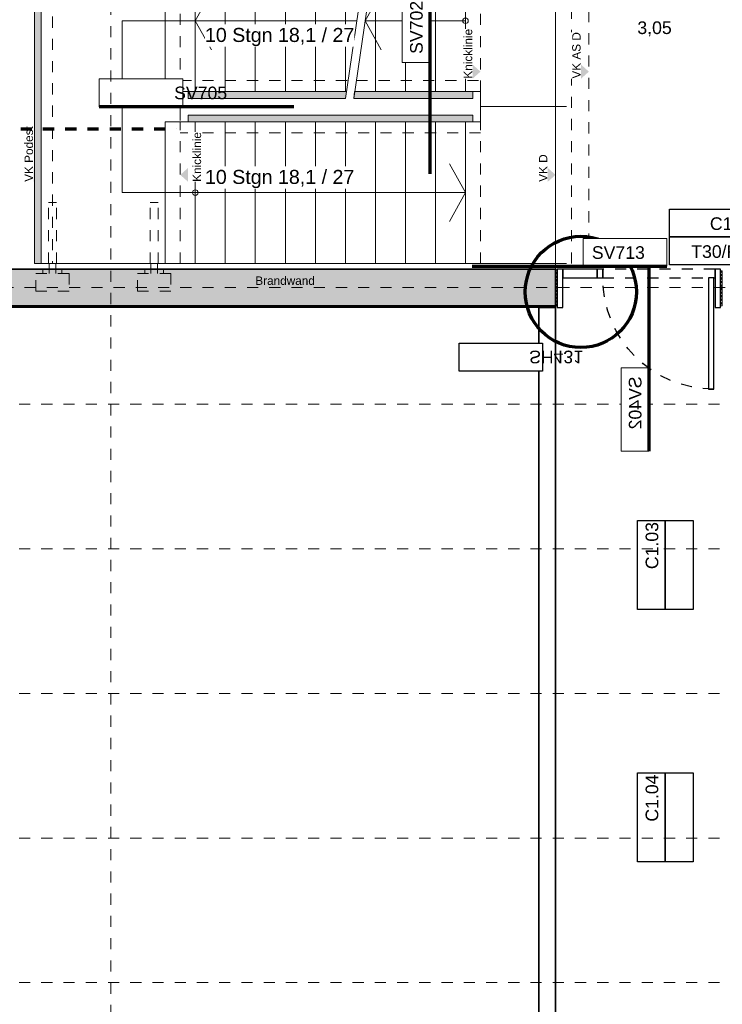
# Model space of a CAD drawing. Header units: metres. Extents: x -13 to 93, y -119 to 25.
# Tile 359 of 656: x 1 to 7, y -35 to -26. Entities that reach past the tile are written whole.
import ezdxf
from ezdxf.enums import TextEntityAlignment as Align

# ---------------------------------------------------------------- set-up
doc = ezdxf.new("R2010")
doc.units = ezdxf.units.M
doc.header["$LTSCALE"] = 0.00508
doc.header["$PDMODE"] = 1
doc.header["$PDSIZE"] = -2
for name, pattern in [('STYLE_05', [0.19684, 0.069505, -0.127335]), ('STYLE_06', [1.0537, 0.590515, -0.19684, 0.069505, -0.19684]), ('STYLE_11', [0.393677, 0.196838, -0.196838])]:
    doc.linetypes.add(name, pattern=pattern)
for name, color, linetype, lineweight in [('3-0-0 Dämmung', 7, 'Continuous', 18), ('3-4-0-1 IW Beton', 7, 'Continuous', 35), ('3-4-0-5 Trennwand', 7, 'Continuous', 35), ('3-4-4 ITüren', 7, 'Continuous', 25), ('3-4-5 IWBekleidungen', 7, 'Continuous', 25), ('3-5-4-1 Treppe Beton', 7, 'Continuous', 35), ('3-5-4-1 Treppe Beton VED', 7, 'STYLE_11', 25), ('3-5-4-2 Treppe Stahl VED', 7, 'STYLE_11', 25), ('3-5-4-3 Treppengeländer', 7, 'Continuous', 18), ('Ans-Kante', 7, 'Continuous', 18), ('Bemaßung-Achsen', 7, 'Continuous', 18), ('Bemaßung-Höhenkoten', 7, 'Continuous', 18), ('Keine', 7, 'Continuous', 18), ('Plan-Achse', 1, 'STYLE_06', 18), ('Plan-Achsen-Fassade', 1, 'STYLE_06', 18), ('Plan-Raumstempel', 7, 'Continuous', 13), ('Plan-Schnittlinien', 7, 'STYLE_06', 70), ('Plan-Text', 7, 'Continuous', 13), ('Plan-Text-Hinweis', 7, 'Continuous', 13)]:
    doc.layers.add(name, color=color, linetype=linetype, lineweight=lineweight)
doc.styles.add('Arial', font='ARIAL.TTF')
pattern_1 = [(45, (0, 0), (0.015875, -0.015875), [])]
pattern_2 = [(-45, (0, 0), (0.015875, 0.015875), [])]

# ---------------------------------------------------------------- blocks, each defined once
blk = doc.blocks.new('S_Detailverweis H')
at = {"color": 7, "linetype": 'Continuous', "lineweight": 25}
blk.add_wipeout([(0.3449, 0.7113), (1.0949, 0.7113), (1.0949, 0.4613), (0.3449, 0.4613)], dxfattribs=at).dxf.layer = 'Keine'
at = {"layer": 'Keine', "color": 7, "linetype": 'Continuous', "lineweight": 25}
blk.add_lwpolyline([(0.3449, 0.7113), (1.0949, 0.7113), (1.0949, 0.4613), (0.3449, 0.4613)], close=True, dxfattribs=at)
at = {"layer": 'Plan-Text-Hinweis', "lineweight": 70}
blk.add_circle((0, 0), 0.5, dxfattribs=at)
at = {"layer": 'Plan-Raumstempel', "color": 7, "style": 'Arial'}
blk.add_attdef('Detailnummer', text='', height=0.1136, dxfattribs=at).set_placement((0.4653, 0.6417), align=Align.TOP_LEFT)
blk = doc.blocks.new('S_Detailverweis V')
at = {"color": 7, "linetype": 'Continuous', "lineweight": 18}
blk.add_wipeout([(0.5, 0.25), (1.25, 0.25), (1.25, 0), (0.5, 0)], dxfattribs=at).dxf.layer = 'Keine'
at = {"layer": 'Bemaßung-Achsen', "lineweight": 70}
blk.add_line((-0.5, 0), (1.25, 0), dxfattribs=at)
at = {"layer": 'Keine', "color": 7, "linetype": 'Continuous', "lineweight": 18}
blk.add_lwpolyline([(0.5, 0.25), (1.25, 0.25), (1.25, 0), (0.5, 0)], close=True, dxfattribs=at)
at = {"layer": 'Plan-Raumstempel', "color": 7, "style": 'Arial'}
blk.add_attdef('Detailnummer', text='', height=0.1136, dxfattribs=at).set_placement((0.5771, 0.1804), align=Align.TOP_LEFT)
blk = doc.blocks.new('S_Tür_T30_F30_BT_Text')
at = {"layer": 'Plan-Text-Hinweis', "color": 7}
ref = blk.add_blockref('S_Detailverweis H', (0.4653, 0), dxfattribs=dict(at, xscale=-1))
ref.add_attrib('Detailnummer', 'SH431', dxfattribs={"layer": 'Plan-Raumstempel', "color": 7, "height": 0.11364, "style": 'Arial'}).set_placement((0, 0.6417), align=Align.TOP_LEFT)
at = {"layer": 'Plan-Text-Hinweis', "color": 7, "rotation": 90}
blk.add_blockref('S_Detailverweis V', (1.0777, 0.1822), dxfattribs=at).add_auto_attribs({'Detailnummer': 'SV402'})
blk = doc.blocks.new('S_Tür_T30_F30_BT')
at = {"layer": '3-4-4 ITüren', "color": 7, "linetype": 'Continuous'}
for points in [[(-0.125, 1.08), (-0.075, 1.08), (-0.075, 0.08), (-0.125, 0.08)], [(-0.065, 0.345), (-0.015, 0.345), (-0.015, 0), (-0.065, 0)], [(-1.435, 0.08), (-1.125, 0.08), (-1.125, 0), (-1.435, 0)], [(-1.125, 0.08), (-1.075, 0.08), (-1.075, 0), (-1.125, 0)]]:
    blk.add_lwpolyline(points, close=True, dxfattribs=at)
at = {"layer": '3-4-4 ITüren', "color": 7, "linetype": 'STYLE_05'}
blk.add_lwpolyline([(-1.075, 0.08), (-0.065, 0.08), (-0.065, 0), (-1.075, 0)], close=True, dxfattribs=at)
blk.add_arc((-0.075, 0.08), 1, 90, 180, dxfattribs=at)
at = {"color": 7, "linetype": 'Continuous'}
blk.add_wipeout([(-1.5, 0.33), (-1.485, 0.33), (-1.485, 0.015), (-1.5, 0.015)], dxfattribs=at).dxf.layer = '3-0-0 Dämmung'
at = {"layer": '3-0-0 Dämmung', "linetype": 'Continuous', "lineweight": 5}
h = blk.add_hatch(dxfattribs=at)
h.set_pattern_fill('D_MMUNG_1_50', style=0, pattern_type=2)
h.set_pattern_definition(pattern_1)
h.paths.add_polyline_path([(-1.5, 0.33), (-1.485, 0.33), (-1.485, 0.015), (-1.5, 0.015)])
at = {"layer": '3-0-0 Dämmung', "linetype": 'Continuous', "lineweight": 13}
h = blk.add_hatch(dxfattribs=at)
h.set_pattern_fill('D_MMUNG_1_50-1', style=0, pattern_type=2)
h.set_pattern_definition(pattern_2)
h.paths.add_polyline_path([(-1.5, 0.33), (-1.485, 0.33), (-1.485, 0.015), (-1.5, 0.015)])
at = {"layer": '3-0-0 Dämmung', "color": 7, "linetype": 'Continuous'}
blk.add_lwpolyline([(-1.5, 0.33), (-1.485, 0.33), (-1.485, 0.015), (-1.5, 0.015)], close=True, dxfattribs=at)
at = {"layer": '3-4-4 ITüren', "color": 7, "linetype": 'Continuous'}
blk.add_lwpolyline([(-1.485, 0.345), (-1.435, 0.345), (-1.435, 0), (-1.485, 0)], close=True, dxfattribs=at)
at = {"color": 7, "linetype": 'Continuous'}
blk.add_wipeout([(-0.015, 0.33), (0, 0.33), (0, 0.015), (-0.015, 0.015)], dxfattribs=at).dxf.layer = '3-0-0 Dämmung'
at = {"layer": '3-0-0 Dämmung', "linetype": 'Continuous', "lineweight": 5}
h = blk.add_hatch(dxfattribs=at)
h.set_pattern_fill('D_MMUNG_1_50', style=0, pattern_type=2)
h.set_pattern_definition(pattern_1)
h.paths.add_polyline_path([(-0.015, 0.33), (0, 0.33), (0, 0.015), (-0.015, 0.015)])
at = {"layer": '3-0-0 Dämmung', "linetype": 'Continuous', "lineweight": 13}
h = blk.add_hatch(dxfattribs=at)
h.set_pattern_fill('D_MMUNG_1_50-1', style=0, pattern_type=2)
h.set_pattern_definition(pattern_2)
h.paths.add_polyline_path([(-0.015, 0.33), (0, 0.33), (0, 0.015), (-0.015, 0.015)])
at = {"layer": '3-0-0 Dämmung', "color": 7, "linetype": 'Continuous'}
blk.add_lwpolyline([(-0.015, 0.33), (0, 0.33), (0, 0.015), (-0.015, 0.015)], close=True, dxfattribs=at)
at = {"layer": 'Plan-Text-Hinweis', "color": 7}
blk.add_blockref('S_Tür_T30_F30_BT_Text', (-1.738, 0.2055), dxfattribs=at)
blk = doc.blocks.new('*U561')
at = {"layer": '3-5-4-1 Treppe Beton', "lineweight": 18}
for q in [(-0.9547, -1.9725), (-0.9547, -2.4925)]:
    blk.add_line((-0.81, -2.2325), q, dxfattribs=at)
blk = doc.blocks.new('*U562')
at = {"layer": '3-5-4-1 Treppe Beton', "lineweight": 18}
for q in [(-1.5684, -0.4275), (-1.5684, -0.9475)]:
    blk.add_line((-1.7131, -0.6875), q, dxfattribs=at)
blk = doc.blocks.new('*U563')
at = {"layer": '3-5-4-1 Treppe Beton', "lineweight": 18}
for q in [(-3.0953, -0.4275), (-3.0953, -0.9475)]:
    blk.add_line((-3.24, -0.6875), q, dxfattribs=at)
blk = doc.blocks.new('*U564')
at = {"layer": 'Keine', "linetype": 'Continuous', "lineweight": 0}
for points in [[(-4.685, -0.05), (-4.625, -0.05), (-4.625, -2.87), (-4.685, -2.87)], [(-3.305, -1.325), (-3.305, -1.385), (-1.889, -1.385), (-1.8812, -1.325)], [(-0.745, -1.325), (-1.8068, -1.325), (-1.815, -1.385), (-0.745, -1.385)], [(-3.305, -1.535), (-0.745, -1.535), (-0.745, -1.595), (-3.305, -1.595)]]:
    blk.add_hatch(color=9, dxfattribs=at).paths.add_polyline_path(points)
at = {"layer": '3-5-4-1 Treppe Beton', "color": 7, "linetype": 'Continuous', "lineweight": 18}
for p, q in [((-3.24, -1.325), (-3.24, -0.05)), ((-2.97, -1.325), (-2.97, -0.05)), ((-2.7, -1.325), (-2.7, -0.05)), ((-2.43, -1.325), (-2.43, -0.05)), ((-2.16, -1.325), (-2.16, -0.05)), ((-1.89, -1.325), (-1.89, -0.05)), ((-1.695, -0.05), (-1.89, -1.385)), ((-1.62, -0.05), (-1.815, -1.385)), ((-1.62, -1.325), (-1.62, -0.05)), ((-1.35, -1.325), (-1.35, -0.05)), ((-1.08, -1.325), (-1.08, -0.05)), ((-0.81, -1.325), (-0.81, -0.05)), ((-3.8975, -0.6875), (-3.8975, -2.2325)), ((-0.81, -0.6875), (-1.7131, -0.6875)), ((-3.24, -1.595), (-3.24, -2.87)), ((-2.97, -1.595), (-2.97, -2.87)), ((-2.7, -1.595), (-2.7, -2.87)), ((-2.43, -1.595), (-2.43, -2.87)), ((-2.16, -1.595), (-2.16, -2.87)), ((-1.89, -1.595), (-1.89, -2.87)), ((-1.62, -1.595), (-1.62, -2.87)), ((-1.35, -1.595), (-1.35, -2.87)), ((-1.08, -1.595), (-1.08, -2.87)), ((-0.81, -1.595), (-0.81, -2.87)), ((-0.81, -2.2325), (-3.8975, -2.2325))]:
    blk.add_line(p, q, dxfattribs=at)
at = {"layer": '3-5-4-1 Treppe Beton', "lineweight": 18}
blk.add_line((-3.8975, -0.6875), (-1.7881, -0.6875), dxfattribs=at)
at = {"layer": '3-5-4-1 Treppe Beton', "color": 7, "linetype": 'Continuous', "lineweight": 18, "flags": 128}
for points in [[(-0.81, -0.7125, 0.414214), (-0.785, -0.6875, 0.414214), (-0.81, -0.6625, 0.414214), (-0.835, -0.6875, 0.414214)], [(-3.24, -2.2575, 0.414214), (-3.215, -2.2325, 0.414214), (-3.24, -2.2075, 0.414214), (-3.265, -2.2325, 0.414214)]]:
    blk.add_lwpolyline(points, format="xyb", close=True, dxfattribs=at)
at = {"layer": '3-5-4-1 Treppe Beton VED', "lineweight": 18}
for p, q in [((-3.375, -1.325), (-3.375, -0.05)), ((-0.675, -1.325), (-0.675, -0.05)), ((-0.675, -1.325), (-0.675, -0.05)), ((-3.375, -2.87), (-3.375, -1.595)), ((-0.675, -2.87), (-0.675, -1.595))]:
    blk.add_line(p, q, dxfattribs=at)
at = {"layer": '3-5-4-1 Treppe Beton VED', "color": 7, "linetype": 'STYLE_05', "lineweight": 18}
for p, q in [((-3.375, -1.225), (-1.8666, -1.225)), ((-1.7916, -1.225), (-0.675, -1.225)), ((-3.375, -1.695), (-0.675, -1.695))]:
    blk.add_line(p, q, dxfattribs=at)
at = {"layer": '3-5-4-1 Treppe Beton VED', "lineweight": 18}
blk.add_lwpolyline([(0, 0), (0.3, 0), (0.3, -2.92), (0, -2.92)], dxfattribs=at)
at = {"layer": '3-5-4-2 Treppe Stahl VED', "linetype": 'STYLE_05', "lineweight": 18}
for p, q in [((-4.61, 0), (-4.61, 0.04)), ((-4.555, 0), (-4.555, 0.04)), ((-4.495, 0), (-4.495, 0.04)), ((-4.44, 0), (-4.44, 0.04)), ((-3.695, 0), (-3.695, 0.04)), ((-3.64, 0), (-3.64, 0.04)), ((-3.58, 0), (-3.58, 0.04)), ((-3.525, 0), (-3.525, 0.04)), ((-4.561, -0.05), (-4.561, -0.6)), ((-4.489, -0.05), (-4.489, -0.6)), ((-3.646, -0.05), (-3.646, -0.6)), ((-3.574, -0.05), (-3.574, -0.6)), ((-4.561, -0.6), (-4.489, -0.6)), ((-3.646, -0.6), (-3.574, -0.6)), ((-4.561, -2.87), (-4.561, -2.32)), ((-4.561, -2.32), (-4.489, -2.32)), ((-4.489, -2.87), (-4.489, -2.32)), ((-3.646, -2.87), (-3.646, -2.32)), ((-3.646, -2.32), (-3.574, -2.32)), ((-3.574, -2.87), (-3.574, -2.32)), ((-4.61, -2.92), (-4.61, -2.96)), ((-4.555, -2.92), (-4.555, -2.96)), ((-4.495, -2.92), (-4.495, -2.96)), ((-4.44, -2.92), (-4.44, -2.96)), ((-3.695, -2.92), (-3.695, -2.96)), ((-3.64, -2.92), (-3.64, -2.96)), ((-3.58, -2.92), (-3.58, -2.96)), ((-3.525, -2.92), (-3.525, -2.96))]:
    blk.add_line(p, q, dxfattribs=at)
for points in [[(-4.675, 0.2), (-4.375, 0.2), (-4.375, 0.04), (-4.675, 0.04)], [(-3.76, 0.2), (-3.46, 0.2), (-3.46, 0.04), (-3.76, 0.04)], [(-4.675, -2.96), (-4.375, -2.96), (-4.375, -3.12), (-4.675, -3.12)], [(-3.76, -2.96), (-3.46, -2.96), (-3.46, -3.12), (-3.76, -3.12)]]:
    blk.add_lwpolyline(points, close=True, dxfattribs=at)
at = {"layer": '3-5-4-3 Treppengeländer', "lineweight": 18}
blk.add_line((-4.625, -0.05), (-4.625, -2.87), dxfattribs=at)
at = {"layer": 'Ans-Kante', "color": 7, "linetype": 'Continuous', "lineweight": 18}
blk.add_line((0, 0), (0, -2.92), dxfattribs=at)
blk.add_line((0, 0), (0, -2.92), dxfattribs=at)
at = {"layer": 'Ans-Kante', "lineweight": 18}
for p, q in [((-4.685, -0.05), (-1.695, -0.05)), ((-1.62, -0.05), (0, -0.05)), ((-0.675, -1.322), (-0.675, -1.595)), ((-3.375, -1.335), (-3.375, -1.585)), ((-0.675, -1.4585), (0, -1.4585)), ((0, -2.87), (-4.685, -2.87))]:
    blk.add_line(p, q, dxfattribs=at)
at = {"layer": 'Ans-Kante', "color": 7, "lineweight": 18}
for points in [[(-4.555, 0), (-4.495, 0), (-4.495, -0.05), (-4.555, -0.05)], [(-3.64, 0), (-3.58, 0), (-3.58, -0.05), (-3.64, -0.05)], [(-4.555, -2.87), (-4.495, -2.87), (-4.495, -2.92), (-4.555, -2.92)], [(-3.64, -2.87), (-3.58, -2.87), (-3.58, -2.92), (-3.64, -2.92)]]:
    blk.add_lwpolyline(points, close=True, dxfattribs=at)
at = {"layer": 'Keine', "color": 7, "linetype": 'STYLE_05', "lineweight": 18}
blk.add_line((-4.525, -0.05), (-4.525, -2.87), dxfattribs=at)
at = {"layer": 'Keine', "color": 7, "lineweight": 18}
for p, q in [((-3.51, -0.05), (-3.51, -1.325)), ((-3.51, -1.325), (-3.375, -1.325)), ((-1.8812, -1.325), (-3.375, -1.325)), ((-1.8812, -1.325), (-3.375, -1.325)), ((-0.675, -1.325), (-1.8062, -1.325)), ((-0.675, -1.325), (-1.8062, -1.325)), ((-3.51, -1.595), (-3.51, -2.87)), ((-3.51, -1.595), (-3.375, -1.595)), ((-0.675, -1.595), (-3.375, -1.595))]:
    blk.add_line(p, q, dxfattribs=at)
at = {"layer": 'Keine', "color": 7, "linetype": 'STYLE_11', "lineweight": 18}
for p, q in [((0, -0.05), (0.145, -0.05)), ((0.145, -2.87), (0.145, -0.05)), ((0, -1.4585), (0.145, -1.4585)), ((0, -2.87), (0.145, -2.87))]:
    blk.add_line(p, q, dxfattribs=at)
at = {"layer": 'Keine', "color": 7, "lineweight": 18}
for points in [[(-4.685, -0.05), (-4.625, -0.05), (-4.625, -2.87), (-4.685, -2.87)], [(-3.305, -1.325), (-3.305, -1.385), (-1.889, -1.385), (-1.8812, -1.325)], [(-0.745, -1.325), (-1.8068, -1.325), (-1.815, -1.385), (-0.745, -1.385)], [(-3.305, -1.535), (-0.745, -1.535), (-0.745, -1.595), (-3.305, -1.595)]]:
    blk.add_lwpolyline(points, close=True, dxfattribs=at)
at = {"layer": 'Keine', "color": 7, "linetype": 'Continuous', "lineweight": 5}
blk.add_point((0, 0), dxfattribs=at)
at = {"layer": '3-5-4-1 Treppe Beton'}
for name in ['*U563', '*U562', '*U561']:
    blk.add_blockref(name, (0, 0), dxfattribs=at)
blk = doc.blocks.new('Treppe e1-e3')
at = {"layer": 'Keine', "color": 7}
blk.add_blockref('*U564', (0, 0), dxfattribs=at)
blk = doc.blocks.new('S_Türnr')
at = {"layer": 'Plan-Text-Hinweis', "color": 7, "linetype": 'Continuous', "lineweight": 25}
for points in [[(-0.4, 0.25), (0.4, 0.25), (0.4, 0), (-0.4, 0)], [(-0.4, 0), (0.4, 0), (0.4, -0.25), (-0.4, -0.25)]]:
    blk.add_lwpolyline(points, close=True, dxfattribs=at)
at = {"layer": 'Keine', "color": 0, "flags": 1}
blk.add_attdef('Plannummer', (-0.4, -0.4546), '', height=0.1136, dxfattribs=at)
at = {"layer": 'Plan-Raumstempel', "color": 7, "style": 'Arial'}
for tag, p in [('Türnummer', (0.3857, 0.1768)), ('Brand', (0.3857, -0.0745))]:
    blk.add_attdef(tag, text='', height=0.1136, dxfattribs=at).set_placement(p, align=Align.TOP_RIGHT)
blk = doc.blocks.new('S_VK Rohbau')
at = {"layer": 'Bemaßung-Höhenkoten', "color": 7, "linetype": 'Continuous', "lineweight": 35}
blk.add_solid([(-0.0625, 0.07), (0, 0), (0.0625, 0.07)], dxfattribs=at)
blk = doc.blocks.new('Treppe e1-e3_text')
at = {"layer": 'Keine', "color": 7, "linetype": 'Continuous', "lineweight": 5}
blk.add_point((0, 0), dxfattribs=at)
at = {"layer": 'Plan-Text-Hinweis', "color": 7}
for p, values in [((-0.2503, -0.3923), {'Detailnummer': 'SV704'}), ((-0.2503, -2.895), {'Detailnummer': 'SV713'})]:
    blk.add_blockref('S_Detailverweis V', p, dxfattribs=at).add_auto_attribs(values)
at = {"layer": 'Plan-Text-Hinweis', "color": 7, "rotation": 90}
blk.add_blockref('S_Detailverweis V', (-1.128, -1.5625), dxfattribs=at).add_auto_attribs({'Detailnummer': 'SV702'})
for p in [(0.3, -1.145), (-4.625, -2.073), (0, -2.073)]:
    blk.add_blockref('S_VK Rohbau', p, dxfattribs=at)
at = {"layer": 'Plan-Text-Hinweis', "color": 7}
ref = blk.add_blockref('S_Detailverweis V', (-2.8531, -1.46), dxfattribs=dict(at, xscale=-1))
ref.add_attrib('Detailnummer', 'SV705', dxfattribs={"layer": 'Plan-Raumstempel', "color": 7, "height": 0.11364, "style": 'Arial'}).set_placement((-3.4303, -1.2796), align=Align.TOP_LEFT)
at = {"layer": 'Plan-Text-Hinweis', "color": 7, "xscale": -1, "rotation": -90}
blk.add_blockref('S_VK Rohbau', (-3.375, -2.073), dxfattribs=at)
at = {"color": 7, "linetype": 'STYLE_05', "lineweight": 5}
blk.add_wipeout([(-3.1012, -0.2617), (-2.5362, -0.2617), (-2.5362, -0.4467), (-3.1012, -0.4467)], dxfattribs=at).dxf.layer = 'Keine'
at = {"color": 7, "lineweight": 18}
for points, layer in [([(-3.1532, -0.9214), (-1.8098, -0.9214), (-1.8098, -0.7186), (-3.1532, -0.7186)], 'Plan-Text'), ([(-0.745, -1.2075), (-0.745, -0.7605), (-0.8671, -0.7605), (-0.8671, -1.2075)], 'Plan-Text-Hinweis')]:
    blk.add_wipeout(points, dxfattribs=at).dxf.layer = layer
at = {"layer": 'Plan-Text-Hinweis', "color": 7}
blk.add_blockref('S_Detailverweis V', (-3.6272, -0.4883), dxfattribs=at).add_auto_attribs({'Detailnummer': 'SV712'})
at = {"layer": 'Plan-Text-Hinweis', "color": 7, "rotation": 90}
blk.add_blockref('S_VK Rohbau', (-0.675, -1.145), dxfattribs=at)
at = {"layer": 'Plan-Text', "color": 7, "insert": (-3.1532, -0.7521), "char_height": 0.12627, "attachment_point": 1, "line_spacing_factor": 0.967741, "style": 'Arial'}
blk.add_mtext('10 Stgn 18,1 / 27\\P', dxfattribs=at)
at = {"layer": 'Plan-Text-Hinweis', "color": 7, "insert": (-0.7485, -1.2075), "char_height": 0.07576, "attachment_point": 7, "rotation": 90, "line_spacing_factor": 0.970546, "style": 'Arial'}
blk.add_mtext('Knicklinie', dxfattribs=at)
at = {"color": 7, "lineweight": 18}
for points in [[(0.23, -1.2075), (0.23, -0.7902), (0.1079, -0.7902), (0.1079, -1.2075)], [(-4.695, -2.1355), (-4.695, -1.6356), (-4.8171, -1.6356), (-4.8171, -2.1355)], [(-3.1833, -2.1355), (-3.1833, -1.6885), (-3.3054, -1.6885), (-3.3054, -2.1355)], [(-0.07, -2.1355), (-0.07, -1.8885), (-0.1921, -1.8885), (-0.1921, -2.1355)]]:
    blk.add_wipeout(points, dxfattribs=at).dxf.layer = 'Plan-Text-Hinweis'
at = {"layer": 'Plan-Text-Hinweis', "color": 7}
ref = blk.add_blockref('S_Detailverweis V', (-4.2628, -0.4883), dxfattribs=dict(at, xscale=-1))
ref.add_attrib('Detailnummer', 'SV712', dxfattribs={"layer": 'Plan-Raumstempel', "color": 7, "height": 0.11364, "style": 'Arial'}).set_placement((-4.8399, -0.3079), align=Align.TOP_LEFT)
at = {"layer": 'Plan-Text-Hinweis', "color": 7, "char_height": 0.07576, "attachment_point": 7, "rotation": 90, "line_spacing_factor": 0.970546, "style": 'Arial'}
for s, insert in [('VK AS D', (0.2265, -1.2075)), ('VK Podest', (-4.6985, -2.1355)), ('Knicklinie', (-3.1868, -2.1355)), ('VK D', (-0.0735, -2.1355))]:
    blk.add_mtext(s, dxfattribs=dict(at, insert=insert))
at = {"color": 7, "lineweight": 18}
blk.add_wipeout([(-3.1532, -2.1977), (-1.8098, -2.1977), (-1.8098, -1.9949), (-3.1532, -1.9949)], dxfattribs=at).dxf.layer = 'Plan-Text'
at = {"layer": 'Plan-Text', "color": 7, "insert": (-3.1532, -2.0284), "char_height": 0.12627, "attachment_point": 1, "line_spacing_factor": 0.967741, "style": 'Arial'}
blk.add_mtext('10 Stgn 18,1 / 27\\P', dxfattribs=at)

msp = doc.modelspace()

# ---------------------------------------------------------------- linework, layer by layer
at = {"layer": '3-4-0-5 Trennwand'}
for p, q in [((5.6, -28.93), (5.6, -36.3)), ((5.6, -28.93), (5.75, -28.93)), ((5.75, -28.93), (5.75, -36.3))]:
    msp.add_line(p, q, dxfattribs=at)
at = {"layer": 'Plan-Achsen-Fassade', "color": 9}
for p, q in [((-0.475, -29.8), (13.475, -29.8)), ((-0.475, -31.1), (13.475, -31.1)), ((-0.475, -32.4), (13.475, -32.4)), ((-0.475, -33.7), (13.475, -33.7)), ((-0.475, -35), (13.475, -35))]:
    msp.add_line(p, q, dxfattribs=at)

# ---------------------------------------------------------------- block references
at = {"layer": 'Plan-Text-Hinweis', "color": 7, "rotation": 90}
for p, values in [((6.73705264, -31.245), {'Türnummer': 'C1.03'}), ((6.73705264, -33.515), {'Türnummer': 'C1.04'})]:
    msp.add_blockref('S_Türnr', p, dxfattribs=at).add_auto_attribs(values)

# ---------------------------------------------------------------- texts
at = {"layer": 'Plan-Text-Hinweis', "attachment_point": 1, "line_spacing_factor": 0.967741, "style": 'Arial'}
for s, insert, char_height in [('{\\C7;\\l3,05}', (6.48601249, -26.35833218), 0.1136434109), ('{\\C7;\\lBrandwand}', (3.04986718, -28.65135738), 0.0757622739)]:
    msp.add_mtext(s, dxfattribs=dict(at, insert=insert, char_height=char_height))

# ---------------------------------------------------------------- next in the draw order: block references
at = {"layer": '3-4-4 ITüren', "color": 7, "xscale": -1, "rotation": 180}
msp.add_blockref('S_Tür_T30_F30_BT', (7.25, -28.585), dxfattribs=at)

# ---------------------------------------------------------------- next in the draw order: hatches: boundary and pattern name
at = {"layer": '3-4-0-1 IW Beton', "linetype": 'Continuous', "lineweight": 0}
msp.add_hatch(color=255, dxfattribs=at).paths.add_polyline_path([(5.75, -28.915), (5.75, -28.585), (0.23, -28.585), (0.23, -28.765), (0.215, -28.765), (0.21, -28.765), (0.1024167, -28.765), (-0.1, -28.765), (-0.5, -28.765), (-0.5, -28.915)])
at = {"layer": '3-4-0-1 IW Beton', "linetype": 'Continuous', "lineweight": 13}
h = msp.add_hatch(dxfattribs=at)
h.set_pattern_fill('STAHLBETON_1_50', style=0, pattern_type=2)
h.set_pattern_definition([(45, (0, 0), (0.0032, 0), []), (45, (0.0016, 0), (0.0032, 0), [0.0012, -0.0012])])
h.paths.add_polyline_path([(5.75, -28.915), (5.75, -28.585), (0.23, -28.585), (0.23, -28.765), (0.215, -28.765), (0.21, -28.765), (0.1024167, -28.765), (-0.1, -28.765), (-0.5, -28.765), (-0.5, -28.915)])

# ---------------------------------------------------------------- next in the draw order: linework, layer by layer
at = {"layer": '3-4-0-1 IW Beton', "color": 7}
msp.add_lwpolyline([(5.75, -28.915), (5.75, -28.585), (0.23, -28.585), (0.23, -28.765), (0.215, -28.765), (0.21, -28.765), (0.1024167, -28.765), (-0.1, -28.765), (-0.5, -28.765), (-0.5, -28.915)], close=True, dxfattribs=at)
at = {"layer": '3-4-5 IWBekleidungen', "color": 7, "linetype": 'Continuous'}
msp.add_lwpolyline([(-0.475, -28.915), (5.75, -28.915), (5.75, -28.93), (-0.475, -28.93)], close=True, dxfattribs=at)
at = {"layer": 'Plan-Achse'}
msp.add_line((-9.42493716, -28.75), (50.475, -28.75), dxfattribs=at)

# ---------------------------------------------------------------- next in the draw order: block references
at = {"layer": '3-5-4-1 Treppe Beton', "color": 7}
msp.add_blockref('Treppe e1-e3', (5.75, -25.665), dxfattribs=at)
at = {"layer": 'Plan-Text-Hinweis', "color": 7}
msp.add_blockref('S_Türnr', (7.17590669, -28.29658598), dxfattribs=at).add_auto_attribs({'Türnummer': 'C1.01', 'Brand': 'T30/F30'})

# ---------------------------------------------------------------- next in the draw order: block references
msp.add_blockref('Treppe e1-e3_text', (5.75, -25.665), dxfattribs=at)

# ---------------------------------------------------------------- next in the draw order: linework, layer by layer
at = {"layer": 'Plan-Achse'}
msp.add_line((1.75, -118.5), (1.75, 6.75), dxfattribs=at)
at = {"layer": 'Plan-Schnittlinien'}
msp.add_line((-2.65981859, -27.325), (2.34018141, -27.325), dxfattribs=at)

doc.saveas('drawing.dxf')
